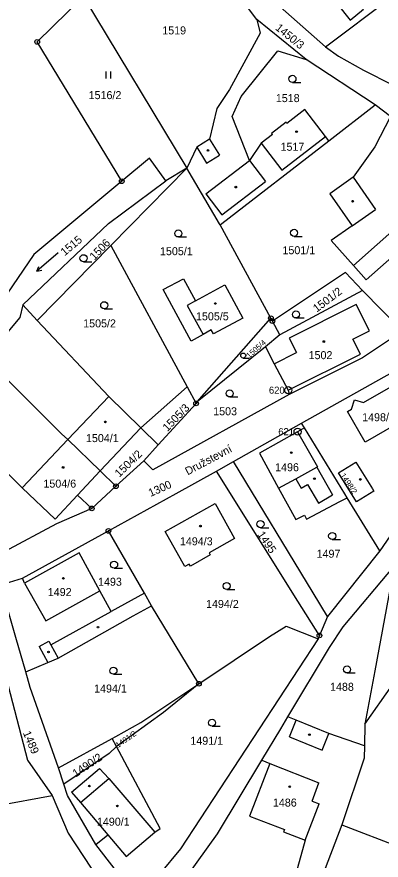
# Model space of a CAD drawing. Extents: x -562167 to -556918, y -1077891 to -1070763.
# Drawn here: x -559953.4 to -559876, y -1075610.4 to -1075431.3 of the extents above; entities that cross this region are included whole.
import ezdxf

# ---------------------------------------------------------------- set-up
doc = ezdxf.new("R2010")
doc.units = 0
for name, color, linetype in [('Hranice parcel', 7, 'Continuous'), ('Parcelní čísla', 7, 'Continuous'), ('Pop  PČ popisy', 7, 'Continuous'), ('Vnitřní kresba', 7, 'Continuous'), ('Značky bodu BP', 7, 'Continuous'), ('Značky budov', 7, 'Continuous'), ('Značky kultur', 7, 'Continuous')]:
    doc.layers.add(name, color=color, linetype=linetype)

msp = doc.modelspace()

# ---------------------------------------------------------------- linework, layer by layer
at = {"layer": 'Hranice parcel'}
for p, q in [((-559902.46, -1075431.86), (-559920.21, -1075408.2)), ((-559887.86, -1075437.63), (-559854.7, -1075412.71)), ((-559939.33, -1075426.98), (-559917.35, -1075463.4)), ((-559891.96, -1075440.36), (-559902.46, -1075431.86)), ((-559877.3, -1075449.98), (-559891.96, -1075440.36)), ((-559887.14, -1075457.58), (-559877.3, -1075449.98)), ((-559874.03, -1075452.42), (-559877.3, -1075449.98)), ((-559917.35, -1075463.4), (-559933.47, -1075479.81)), ((-559917.35, -1075463.4), (-559921.8, -1075466.09)), ((-559899.46, -1075495.29), (-559910.28, -1075475.44)), ((-559933.47, -1075479.81), (-559949.12, -1075495.74)), ((-559933.47, -1075479.81), (-559917.27, -1075509.86)), ((-559879.99, -1075489.41), (-559897.54, -1075498.8)), ((-559871.53, -1075498.07), (-559879.99, -1075489.41)), ((-559952.2, -1075492.46), (-559949.12, -1075495.74)), ((-559949.12, -1075495.74), (-559933.89, -1075511.91)), ((-559915.1, -1075513.08), (-559899.46, -1075495.29)), ((-559899.14, -1075495.88), (-559899.46, -1075495.29)), ((-559897.54, -1075498.8), (-559899.14, -1075495.88)), ((-559897.54, -1075498.8), (-559900.65, -1075501.33)), ((-559900.65, -1075501.33), (-559915.1, -1075513.08)), ((-559892.97, -1075517.55), (-559865.07, -1075501.96)), ((-559917.27, -1075509.86), (-559927.08, -1075518.57)), ((-559917.27, -1075509.86), (-559915.37, -1075513.38)), ((-559933.89, -1075511.91), (-559927.08, -1075518.57)), ((-559915.37, -1075513.38), (-559923.4, -1075522.18)), ((-559915.1, -1075513.08), (-559915.37, -1075513.38)), ((-559907.4, -1075525.71), (-559892.97, -1075517.55)), ((-559892.35, -1075518.57), (-559892.97, -1075517.55)), ((-559935.77, -1075527.73), (-559927.08, -1075518.57)), ((-559923.4, -1075522.18), (-559927.08, -1075518.57)), ((-559923.4, -1075522.18), (-559926.47, -1075525.55)), ((-559926.47, -1075525.55), (-559932.4, -1075530.99)), ((-559911, -1075527.77), (-559907.4, -1075525.71)), ((-559935.77, -1075527.73), (-559932.4, -1075530.99)), ((-559932.4, -1075530.99), (-559937.54, -1075535.7)), ((-559876.3, -1075544.73), (-559883.23, -1075533.41)), ((-559952.21, -1075550.51), (-559933.99, -1075540.45)), ((-559926.31, -1075553.69), (-559933.99, -1075540.45)), ((-559876.3, -1075544.73), (-559887.45, -1075558.62)), ((-559956.86, -1075551.93), (-559952.21, -1075550.51)), ((-559924.81, -1075556.37), (-559926.31, -1075553.69)), ((-559914.77, -1075572.92), (-559924.81, -1075556.37)), ((-559887.45, -1075558.62), (-559889.15, -1075562.67)), ((-559889.15, -1075562.67), (-559889.46, -1075563.42)), ((-559879.53, -1075581.49), (-559879.6, -1075586.11)), ((-559944.57, -1075590.81), (-559933.16, -1075584.53)), ((-559932.25, -1075586.24), (-559933.16, -1075584.53)), ((-559943.45, -1075594.25), (-559944.57, -1075590.81)), ((-559962.02, -1075599.62), (-559945.91, -1075596.7)), ((-559884.43, -1075602.93), (-559894.12, -1075628.44)), ((-559884.43, -1075602.93), (-559862.1, -1075611.5)), ((-559927.58, -1075618.76), (-559936.64, -1075607.08))]:
    msp.add_line(p, q, dxfattribs=at)
for points in [[(-559903.12, -1075422.82), (-559897.49, -1075429.12), (-559887.86, -1075437.63)], [(-559931.17, -1075466.19), (-559949.12, -1075436.59), (-559939.33, -1075426.98)], [(-559882.47, -1075426.16), (-559883.13, -1075425.31), (-559886.09, -1075427.68), (-559885.42, -1075428.53), (-559882.66, -1075432.01), (-559879.77, -1075429.64), (-559882.47, -1075426.16)], [(-559902.46, -1075431.86), (-559901.74, -1075434.76), (-559908.25, -1075446.73), (-559910.94, -1075450.75), (-559912.5, -1075457.23), (-559915.2, -1075458.95), (-559917.35, -1075463.4)], [(-559887.86, -1075437.63), (-559885.09, -1075439.61), (-559879.78, -1075442.62), (-559873.64, -1075445.72), (-559870.69, -1075448.28)], [(-559887.14, -1075457.58), (-559887.86, -1075456.66), (-559892.24, -1075450.98), (-559896.05, -1075453.9), (-559896.23, -1075453.67), (-559899.31, -1075456.02), (-559899.13, -1075456.26), (-559901.52, -1075458.1), (-559904.02, -1075461.78), (-559907.72, -1075452.41), (-559905.77, -1075448.19), (-559898.02, -1075438.46), (-559891.96, -1075440.36)], [(-559874.03, -1075452.42), (-559877.37, -1075458.89), (-559882, -1075465.36), (-559886.93, -1075468.85), (-559882.21, -1075475.68), (-559886.64, -1075478.78), (-559881.95, -1075484.08), (-559879.25, -1075487.14), (-559868.87, -1075477.98), (-559863.12, -1075473.13), (-559857.13, -1075466.97)], [(-559910.28, -1075475.44), (-559909.92, -1075475.17), (-559887.14, -1075457.58)], [(-559921.8, -1075466.09), (-559925.26, -1075461.27), (-559931.17, -1075466.19)], [(-559910.28, -1075475.44), (-559910.39, -1075475.25), (-559917.35, -1075463.4)], [(-559931.17, -1075466.19), (-559949.84, -1075481.73), (-559963.49, -1075501.73)], [(-559952.2, -1075492.46), (-559933.98, -1075475.18), (-559921.8, -1075466.09)], [(-559879.99, -1075489.41), (-559883.62, -1075485.6), (-559899.14, -1075495.88)], [(-559911.66, -1075498.62), (-559912.13, -1075497.75), (-559913.87, -1075498.76), (-559916.41, -1075500.14), (-559922.35, -1075489.21), (-559918.07, -1075486.9), (-559915.5, -1075491.62), (-559909.25, -1075488.22), (-559905.46, -1075495.24), (-559911.66, -1075498.62)], [(-559952.2, -1075492.46), (-559952.78, -1075495.14), (-559960.12, -1075503.77)], [(-559871.53, -1075498.07), (-559880.01, -1075503.73), (-559895.62, -1075511.47)], [(-559900.65, -1075501.33), (-559898.74, -1075504.96), (-559895.79, -1075510.57), (-559895.62, -1075511.47)], [(-559960.12, -1075503.77), (-559943.97, -1075519.86), (-559942.62, -1075521.07), (-559935.77, -1075527.73)], [(-559857.26, -1075507.2), (-559866.01, -1075529.69), (-559876.3, -1075544.73)], [(-559881.72, -1075512.6), (-559879.77, -1075513.16), (-559872.5, -1075508.99), (-559868.74, -1075515.48), (-559879.42, -1075521.63), (-559883.16, -1075515.12), (-559882.31, -1075514.62), (-559881.72, -1075512.6)], [(-559895.62, -1075511.47), (-559924.56, -1075527.46), (-559926.47, -1075525.55)], [(-559892.35, -1075518.57), (-559893.8, -1075519.39), (-559901.88, -1075523.98), (-559897.83, -1075531.4), (-559894.19, -1075538.02), (-559892.34, -1075537.15), (-559891.93, -1075537.94), (-559884.83, -1075534.25), (-559883.23, -1075533.41)], [(-559883.23, -1075533.41), (-559883.74, -1075532.57), (-559892.35, -1075518.57)], [(-559937.54, -1075535.7), (-559940.53, -1075532.9), (-559945.33, -1075537.96), (-559952.34, -1075531.29), (-559959.13, -1075524.6), (-559971.58, -1075535.97)], [(-559887.45, -1075558.62), (-559890.49, -1075553.59), (-559907.4, -1075525.71)], [(-559881.31, -1075534.28), (-559885.08, -1075528.12), (-559881.41, -1075525.84), (-559877.91, -1075531.55), (-559877.63, -1075532.03), (-559881.31, -1075534.28)], [(-559933.99, -1075540.45), (-559919.61, -1075532.52), (-559911, -1075527.77)], [(-559889.15, -1075562.67), (-559893.72, -1075555.37), (-559911, -1075527.77)], [(-559937.54, -1075535.7), (-559945.01, -1075538.93), (-559956.14, -1075544.91), (-559959.91, -1075545.89)], [(-559916.58, -1075547.96), (-559916.83, -1075547.51), (-559917.79, -1075548.04), (-559921.95, -1075540.62), (-559911.33, -1075534.65), (-559907.19, -1075542.09), (-559912.59, -1075545.13), (-559912.34, -1075545.56), (-559916.58, -1075547.96)], [(-559926.31, -1075553.69), (-559933.41, -1075557.6), (-559935.82, -1075553.17), (-559940.18, -1075545.14), (-559951.79, -1075551.58), (-559952.21, -1075550.51)], [(-559895.84, -1075579.96), (-559887.02, -1075565.2), (-559884.14, -1075560.85), (-559873.29, -1075547.96)], [(-559873.29, -1075547.96), (-559877.39, -1075570.19), (-559879.53, -1075581.49)], [(-559951.57, -1075570.39), (-559953.67, -1075563.11), (-559956.86, -1075551.93)], [(-559951.57, -1075570.39), (-559946.88, -1075568.42), (-559944.67, -1075567.5), (-559928.72, -1075558.51), (-559924.81, -1075556.37)], [(-559914.77, -1075572.92), (-559899.8, -1075562.88), (-559896.25, -1075560.73), (-559889.46, -1075563.42)], [(-559889.46, -1075563.42), (-559918.71, -1075607.97), (-559927.58, -1075618.76)], [(-559944.57, -1075590.81), (-559950.6, -1075573.73), (-559951.57, -1075570.39)], [(-559879.53, -1075581.49), (-559873.63, -1075573.17), (-559873.07, -1075571.71), (-559853.16, -1075578.71)], [(-559955.31, -1075573.39), (-559951.15, -1075589.14), (-559945.91, -1075596.7)], [(-559933.16, -1075584.53), (-559932.42, -1075584.12), (-559927.07, -1075581.17), (-559914.77, -1075572.92)], [(-559914.77, -1075572.92), (-559922.32, -1075579.07), (-559932.25, -1075586.24)], [(-559901.38, -1075589.18), (-559897.36, -1075582.5), (-559895.84, -1075579.96)], [(-559879.6, -1075586.11), (-559887.15, -1075583.49), (-559894.08, -1075580.67), (-559895.84, -1075579.96)], [(-559932.25, -1075586.24), (-559933.81, -1075587.73), (-559943.45, -1075594.25)], [(-559936.64, -1075607.08), (-559934.12, -1075605.05), (-559930.22, -1075609.64), (-559924.15, -1075604.47), (-559923.02, -1075603.64), (-559932.25, -1075586.24)], [(-559879.6, -1075586.11), (-559879.64, -1075588.77), (-559884.43, -1075602.93)], [(-559919.78, -1075617.35), (-559910.82, -1075604.82), (-559901.38, -1075589.18)], [(-559901.38, -1075589.18), (-559899.69, -1075589.85), (-559904.03, -1075601.09), (-559896.58, -1075603.92), (-559896.76, -1075604.39), (-559892.2, -1075606.17), (-559898.08, -1075627.32)], [(-559936.64, -1075607.08), (-559942.66, -1075596.66), (-559943.45, -1075594.25)], [(-559945.91, -1075596.7), (-559942.51, -1075604.65), (-559931.31, -1075621.77)]]:
    msp.add_lwpolyline(points, dxfattribs=at)
at = {"layer": 'Vnitřní kresba'}
for p, q in [((-559912.5, -1075457.23), (-559910.41, -1075460.66)), ((-559897.11, -1075463.84), (-559887.86, -1075456.66)), ((-559915.2, -1075458.95), (-559913.14, -1075462.32)), ((-559901.52, -1075458.1), (-559897.11, -1075463.84)), ((-559913.14, -1075462.32), (-559910.41, -1075460.66)), ((-559913.3, -1075468.86), (-559904.02, -1075461.78)), ((-559904.02, -1075461.78), (-559900.61, -1075466.25)), ((-559909.89, -1075473.33), (-559900.61, -1075466.25)), ((-559882, -1075465.36), (-559877.22, -1075472.18)), ((-559913.3, -1075468.86), (-559909.89, -1075473.33)), ((-559882.21, -1075475.68), (-559877.22, -1075472.18)), ((-559881.95, -1075484.08), (-559871.54, -1075474.86)), ((-559915.5, -1075491.62), (-559917.23, -1075492.56)), ((-559917.23, -1075492.56), (-559913.87, -1075498.76)), ((-559881.35, -1075492.39), (-559895.57, -1075499.55)), ((-559878.49, -1075497.98), (-559881.35, -1075492.39)), ((-559882.05, -1075499.76), (-559878.49, -1075497.98)), ((-559895.57, -1075499.55), (-559894.03, -1075502.59)), ((-559880.45, -1075502.92), (-559882.05, -1075499.76)), ((-559898.74, -1075504.96), (-559894.03, -1075502.59)), ((-559895.79, -1075510.57), (-559880.45, -1075502.92)), ((-559942.62, -1075521.07), (-559933.89, -1075511.91)), ((-559893.8, -1075519.39), (-559889.56, -1075526.84)), ((-559952.34, -1075531.29), (-559942.62, -1075521.07)), ((-559894.14, -1075529.37), (-559889.73, -1075526.94)), ((-559889.73, -1075526.94), (-559889.56, -1075526.84)), ((-559889.73, -1075526.94), (-559886.4, -1075532.8)), ((-559935.77, -1075527.73), (-559940.53, -1075532.9)), ((-559897.83, -1075531.4), (-559894.14, -1075529.37)), ((-559894.14, -1075529.37), (-559893.04, -1075531.35)), ((-559893.04, -1075531.35), (-559891.67, -1075530.6)), ((-559891.67, -1075530.6), (-559889.39, -1075534.55)), ((-559889.39, -1075534.55), (-559886.4, -1075532.8)), ((-559951.79, -1075551.58), (-559947.31, -1075559.55)), ((-559947.31, -1075559.55), (-559935.82, -1075553.17)), ((-559946.19, -1075564.66), (-559933.41, -1075557.6)), ((-559948.7, -1075565.01), (-559946.63, -1075563.87)), ((-559946.63, -1075563.87), (-559946.19, -1075564.66)), ((-559946.19, -1075564.66), (-559944.67, -1075567.5)), ((-559948.7, -1075565.01), (-559946.88, -1075568.42)), ((-559895.52, -1075584.18), (-559894.08, -1075580.67)), ((-559895.52, -1075584.18), (-559888.58, -1075587.03)), ((-559888.58, -1075587.03), (-559887.15, -1075583.49)), ((-559899.69, -1075589.85), (-559889.27, -1075593.97)), ((-559941.81, -1075595.98), (-559935.87, -1075590.95)), ((-559935.87, -1075590.95), (-559933.92, -1075593.09)), ((-559939.95, -1075598.17), (-559933.92, -1075593.09)), ((-559933.92, -1075593.09), (-559924.15, -1075604.47)), ((-559890.72, -1075597.88), (-559889.27, -1075593.97)), ((-559941.81, -1075595.98), (-559939.95, -1075598.17)), ((-559939.95, -1075598.17), (-559934.12, -1075605.05)), ((-559892.2, -1075606.17), (-559889.19, -1075598.46)), ((-559890.72, -1075597.88), (-559889.19, -1075598.46))]:
    msp.add_line(p, q, dxfattribs=at)
at = {"layer": 'Značky bodu BP'}
for centre, radius in [((-559949.12, -1075436.59), 0.5), ((-559949.12, -1075436.59), 0.0303), ((-559931.17, -1075466.19), 0.5), ((-559931.17, -1075466.19), 0.0303), ((-559899.46, -1075495.29), 0.5), ((-559899.14, -1075495.88), 0.5), ((-559899.46, -1075495.29), 0.0303), ((-559899.14, -1075495.88), 0.0303), ((-559895.79, -1075510.57), 0.75), ((-559895.79, -1075510.57), 0.03), ((-559915.37, -1075513.38), 0.5), ((-559915.37, -1075513.38), 0.0303), ((-559893.8, -1075519.39), 0.75), ((-559893.8, -1075519.39), 0.03), ((-559932.4, -1075530.99), 0.5), ((-559932.4, -1075530.99), 0.0303), ((-559937.54, -1075535.7), 0.5), ((-559937.54, -1075535.7), 0.0303), ((-559933.99, -1075540.45), 0.5), ((-559933.99, -1075540.45), 0.0303), ((-559889.15, -1075562.67), 0.5), ((-559889.15, -1075562.67), 0.0303), ((-559914.77, -1075572.92), 0.5), ((-559914.77, -1075572.92), 0.0303)]:
    msp.add_circle(centre, radius, dxfattribs=at)
at = {"layer": 'Značky budov'}
for centre in [(-559894.02, -1075455.65), (-559912.82, -1075459.65), (-559906.92, -1075467.44), (-559882.11, -1075470.44), (-559911.26, -1075492.16), (-559888.22, -1075500.24), (-559934.63, -1075517.31), (-559895.14, -1075523.83), (-559943.61, -1075526.99), (-559890.22, -1075529.38), (-559880.47, -1075529.53), (-559914.43, -1075539.45), (-559943.56, -1075550.55), (-559936.22, -1075560.91), (-559946.72, -1075566.17), (-559891.27, -1075583.75), (-559938.04, -1075594.66), (-559895.47, -1075594.8), (-559932.08, -1075598.88)]:
    msp.add_circle(centre, 0.175, dxfattribs=at)
at = {"layer": 'Značky kultur'}
for p, q in [((-559934.5, -1075444.36), (-559934.5, -1075442.86)), ((-559933.5, -1075444.36), (-559933.5, -1075442.86)), ((-559894.89, -1075445.19), (-559893.14, -1075445.19)), ((-559919.13, -1075478.03), (-559917.38, -1075478.03)), ((-559894.55, -1075477.9), (-559892.8, -1075477.9)), ((-559944.64, -1075481.38), (-559949.17, -1075485.31)), ((-559949.17, -1075485.31), (-559948.76, -1075484.29)), ((-559939.28, -1075483.29), (-559937.53, -1075483.29)), ((-559949.17, -1075485.31), (-559948.11, -1075485.05)), ((-559934.88, -1075493.28), (-559933.13, -1075493.28)), ((-559894.15, -1075495.23), (-559892.4, -1075495.23)), ((-559905.35, -1075503.75), (-559904.12, -1075503.75)), ((-559908.22, -1075512.02), (-559906.47, -1075512.02)), ((-559901.68, -1075539.78), (-559899.93, -1075539.78)), ((-559886.45, -1075542.3), (-559884.7, -1075542.3)), ((-559932.78, -1075548.39), (-559931.03, -1075548.39)), ((-559908.85, -1075552.91), (-559907.1, -1075552.91)), ((-559932.92, -1075570.91), (-559931.17, -1075570.91)), ((-559883.29, -1075570.64), (-559881.54, -1075570.64)), ((-559911.97, -1075581.96), (-559910.22, -1075581.96))]:
    msp.add_line(p, q, dxfattribs=at)
for centre, radius in [((-559894.89, -1075444.44), 0.75), ((-559919.13, -1075477.28), 0.75), ((-559894.55, -1075477.15), 0.75), ((-559939.28, -1075482.54), 0.75), ((-559934.88, -1075492.53), 0.75), ((-559894.15, -1075494.48), 0.75), ((-559905.35, -1075503.22), 0.525), ((-559908.22, -1075511.27), 0.75), ((-559901.68, -1075539.03), 0.75), ((-559886.45, -1075541.55), 0.75), ((-559932.78, -1075547.64), 0.75), ((-559908.85, -1075552.16), 0.75), ((-559932.92, -1075570.16), 0.75), ((-559883.29, -1075569.89), 0.75), ((-559911.97, -1075581.21), 0.75)]:
    msp.add_circle(centre, radius, dxfattribs=at)

# ---------------------------------------------------------------- texts
at = {"layer": 'Parcelní čísla'}
for s, p in [('1519', (-559922.55, -1075435)), ('1516/2', (-559938.19, -1075448.75)), ('1518', (-559898.42, -1075449.38)), ('1517', (-559897.42, -1075459.72)), ('1505/1', (-559923.03, -1075481.9)), ('1501/1', (-559897.01, -1075481.69)), ('1505/5', (-559915.38, -1075495.73)), ('1505/2', (-559939.35, -1075497.23)), ('1502', (-559891.46, -1075503.98)), ('1503', (-559911.73, -1075515.9)), ('1498/3', (-559880.08, -1075517.17)), ('1504/1', (-559938.76, -1075521.6)), ('1496', (-559898.57, -1075527.79)), ('1504/6', (-559947.8, -1075531.27)), ('1494/3', (-559918.8, -1075543.52)), ('1497', (-559889.76, -1075546.16)), ('1493', (-559936.19, -1075552.11)), ('1492', (-559946.87, -1075554.3)), ('1494/2', (-559913.25, -1075556.83)), ('1494/1', (-559937.03, -1075574.79)), ('1488', (-559886.9, -1075574.43)), ('1491/1', (-559916.58, -1075585.88)), ('1486', (-559899.04, -1075599.02)), ('1490/1', (-559936.43, -1075603.08))]:
    msp.add_text(s, height=1.7, dxfattribs=at).set_placement(p)
for s, height, rotation, p in [('1450/3', 1.7, 321, (-559898.66, -1075433.87)), ('1515', 1.7, 40, (-559943.28, -1075482.14)), ('1506', 1.7, 46, (-559936.97, -1075483.07)), ('1501/2', 1.7, 37, (-559889.73, -1075494.12)), ('1505/4', 1.2, 41, (-559904.08, -1075503.87)), ('1505/3', 1.7, 46, (-559921.45, -1075519.46)), ('1504/2', 1.7, 44, (-559931.67, -1075529.17)), ('1498/2', 1.2, 304, (-559884.78, -1075528.69)), ('1300', 1.7, 24, (-559925.03, -1075533.26)), ('1495', 1.7, 304, (-559902.42, -1075541.23)), ('1489', 1.7, 293, (-559952.19, -1075583.37)), ('1491/2', 1.2, 35, (-559931.95, -1075586.61)), ('1490/2', 1.7, 34, (-559940.91, -1075592.86))]:
    msp.add_text(s, height=height, rotation=rotation, dxfattribs=at).set_placement(p)
at = {"layer": 'Pop  PČ popisy'}
msp.add_text('Družstevní', height=1.7, rotation=28, dxfattribs=at).set_placement((-559917.14, -1075528.68))
at = {"layer": 'Značky bodu BP'}
for s, p in [('620', (-559899.89, -1075511.32)), ('621', (-559897.9, -1075520.14))]:
    msp.add_text(s, height=1.5, dxfattribs=at).set_placement(p)

doc.saveas('drawing.dxf')
